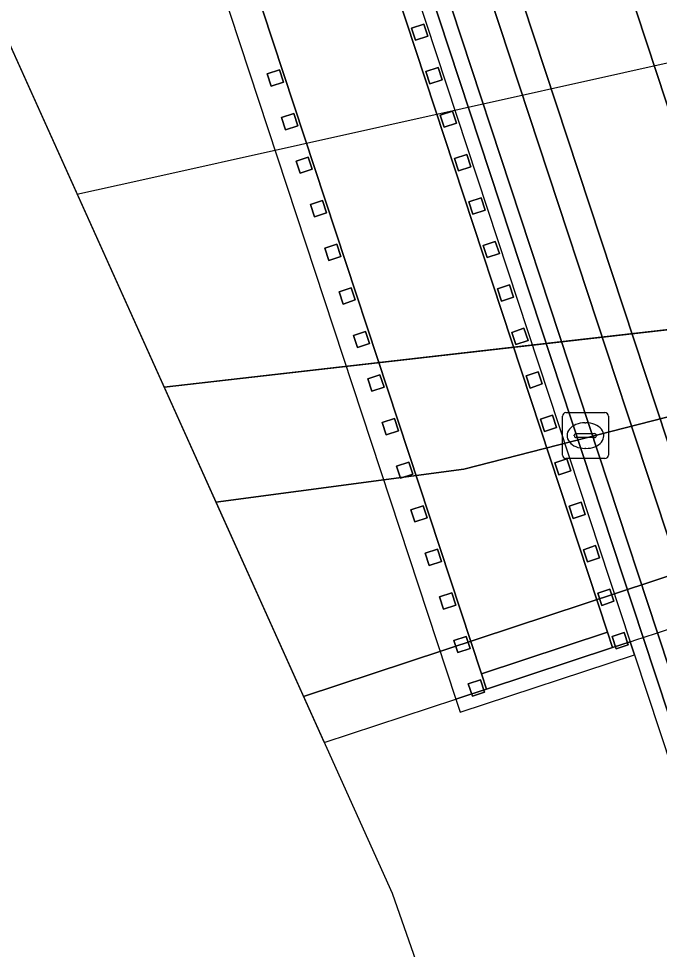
# Model space of a CAD drawing. Extents: x 161477 to 163040, y 383680 to 384871.
# Drawn here: x 161739.81 to 161753.78, y 383748.86 to 383769.15 of the extents above; entities that cross this region are included whole.
import ezdxf

# ---------------------------------------------------------------- set-up
doc = ezdxf.new("R2010")
doc.units = 0
for name, color, linetype in [('IMGEO_Berm_open', 7, 'Continuous'), ('IMGEO_Dek', 7, 'Continuous'), ('IMGEO_Fietspad_gesloten', 7, 'Continuous'), ('IMGEO_Grasland_overig', 7, 'Continuous'), ('IMGEO_Hek', 7, 'Continuous'), ('IMGEO_Kademuur', 7, 'Continuous'), ('IMGEO_Kolk', 7, 'Continuous'), ('IMGEO_Muur', 7, 'Continuous'), ('IMGEO_Pijler', 7, 'Continuous'), ('IMGEO_Rijbaan_lokaal_gesloten', 7, 'Continuous'), ('IMGEO_Spoor', 7, 'Continuous'), ('IMGEO_Spoorbaan_gesloten', 7, 'Continuous'), ('IMGEO_Terreindeel_gesloten', 7, 'Continuous'), ('IMGEO_Voetpad_gesloten', 7, 'Continuous'), ('IMGEO_Waterloop', 7, 'Continuous')]:
    doc.layers.add(name, color=color, linetype=linetype)

msp = doc.modelspace()

# ---------------------------------------------------------------- linework, layer by layer
at = {"layer": 'IMGEO_Berm_open'}
for points in [[(161748.085, 383771.865), (161753.427, 383755.659), (161757.663, 383742.837)], [(161757.976, 383742.94), (161753.741, 383755.762), (161748.398, 383771.971)]]:
    msp.add_lwpolyline(points, dxfattribs=at)
at = {"layer": 'IMGEO_Dek'}
for points in [[(161723.883, 383803.473), (161746.471, 383753.366), (161749.344, 383754.313), (161749.627, 383754.406), (161750.008, 383754.532), (161752.761, 383755.439), (161753.143, 383755.565), (161753.285, 383755.612), (161753.427, 383755.659), (161753.741, 383755.762), (161754.567, 383756.034), (161755.175, 383756.235), (161757.35, 383756.952), (161759.173, 383757.553), (161760.123, 383757.866), (161760.029, 383758.151), (161759.951, 383758.388), (161759.779, 383758.91), (161758.814, 383761.836), (161758.469, 383762.883), (161754.766, 383774.117)], [(161747.801, 383771.769), (161753.143, 383755.565), (161753.237, 383755.28), (161757.378, 383742.743), (161757.711, 383741.783), (161758.076, 383740.831), (161758.47, 383739.887), (161758.895, 383738.955), (161759.349, 383738.034), (161759.833, 383737.126), (161760.345, 383736.233), (161760.885, 383735.356), (161761.452, 383734.496), (161761.709, 383734.131), (161762.045, 383733.655), (161762.664, 383732.833), (161762.912, 383732.524), (161763.029, 383732.618), (161763.146, 383732.712), (161762.308, 383734.375), (161755.175, 383756.235), (161749.829, 383772.453)], [(161744.011, 383770.492), (161749.344, 383754.313), (161749.437, 383754.028), (161753.237, 383755.28), (161753.143, 383755.565), (161753.285, 383755.612), (161753.427, 383755.659), (161753.741, 383755.762), (161748.398, 383771.971)]]:
    msp.add_lwpolyline(points, dxfattribs=at)
at = {"layer": 'IMGEO_Fietspad_gesloten'}
for points in [[(161749.829, 383772.453), (161755.175, 383756.235), (161757.35, 383756.952), (161751.999, 383773.184)], [(161748.398, 383771.971), (161753.741, 383755.762), (161757.976, 383742.94), (161758.303, 383741.999), (161758.66, 383741.065), (161759.048, 383740.14), (161759.464, 383739.225), (161759.91, 383738.321), (161760.384, 383737.431), (161760.887, 383736.555), (161760.956, 383736.442), (161761.416, 383735.694), (161761.973, 383734.851), (161762.308, 383734.375), (161755.175, 383756.235), (161749.829, 383772.453)]]:
    msp.add_lwpolyline(points, dxfattribs=at)
at = {"layer": 'IMGEO_Grasland_overig'}
msp.add_lwpolyline([(161742.978, 383761.115), (161744.109, 383758.606), (161749.513, 383759.328), (161756.836, 383761.203), (161758.814, 383761.836), (161758.469, 383762.883), (161751.871, 383762.132)], close=True, dxfattribs=at)
at = {"layer": 'IMGEO_Hek'}
msp.add_lwpolyline([(161758.814, 383761.836), (161756.836, 383761.203), (161749.513, 383759.328), (161744.109, 383758.606)], dxfattribs=at)
at = {"layer": 'IMGEO_Kademuur'}
msp.add_lwpolyline([(161749.223, 383772.248), (161754.567, 383756.034), (161760.956, 383736.442), (161761.374, 383735.159), (161761.709, 383734.131), (161767.49, 383716.575), (161768.098, 383716.775), (161762.912, 383732.524), (161763.029, 383732.618), (161763.146, 383732.712), (161762.308, 383734.375), (161755.175, 383756.235), (161749.829, 383772.453)], dxfattribs=at)
at = {"layer": 'IMGEO_Kolk'}
for p, q in [((161751.666, 383759.633), (161751.666, 383760.485)), ((161751.741, 383760.559), (161752.593, 383760.559)), ((161752.667, 383760.485), (161752.667, 383759.633)), ((161752.154, 383760.339), (161752.179, 383760.339)), ((161751.925, 383760.053), (161751.925, 383760.065)), ((161751.968, 383760.102), (161752.366, 383760.102)), ((161752.409, 383760.065), (161752.409, 383760.053)), ((161752.363, 383760.016), (161751.965, 383760.016)), ((161752.177, 383759.779), (161752.152, 383759.779)), ((161752.593, 383759.559), (161751.741, 383759.559))]:
    msp.add_line(p, q, dxfattribs=at)
for points in [[(161751.666, 383759.633), (161751.666, 383760.485)], [(161751.741, 383760.559), (161752.593, 383760.559)], [(161752.667, 383760.485), (161752.667, 383759.633)], [(161752.593, 383759.559), (161751.741, 383759.559)]]:
    msp.add_lwpolyline(points, dxfattribs=at)
for centre, radius, start, end in [((161751.743, 383760.483), 0.0765, 91.552, 178.448), ((161751.743, 383760.483), 0.0765, 91.552, 178.448), ((161752.591, 383760.483), 0.0765, 1.552, 88.448), ((161752.591, 383760.483), 0.0765, 1.552, 88.448), ((161751.965, 383760.062), 0.0403, 85.8775, 175.7526), ((161751.962, 383760.052), 0.0366, 178.938, 274.7102), ((161752.366, 383760.059), 0.043, 264.8664, 352.4533), ((161752.37, 383760.064), 0.0386, 1.7309, 96.639), ((161751.743, 383759.635), 0.0765, 181.552, 268.448), ((161751.743, 383759.635), 0.0765, 181.552, 268.448), ((161752.591, 383759.635), 0.0765, 271.552, 358.448), ((161752.591, 383759.635), 0.0765, 271.552, 358.448)]:
    msp.add_arc(centre, radius, start, end, dxfattribs=at)
for centre, major_axis, ratio, start_param, end_param in [((161752.153, 383760.059), (-0.387, 0.002), 0.722429, 4.712389, 7.853982), ((161752.178, 383760.059), (-0.39, 0.002), 0.717154, 1.570796, 4.712389)]:
    msp.add_ellipse(centre, major_axis=major_axis, ratio=ratio, start_param=start_param, end_param=end_param, dxfattribs=at)
at = {"layer": 'IMGEO_Muur'}
for points in [[(161714.817, 383839.846), (161727.989, 383808.593), (161743.708, 383771.298), (161743.827, 383771.007), (161743.908, 383770.789), (161744.011, 383770.492), (161749.344, 383754.313), (161749.627, 383754.406), (161750.008, 383754.532), (161749.899, 383754.864), (161744.674, 383770.715), (161744.567, 383771.026), (161744.479, 383771.261), (161744.355, 383771.566), (161728.634, 383808.865), (161713.717, 383844.258)], [(161746.017, 383754.374), (161746.471, 383753.366), (161749.344, 383754.313), (161749.627, 383754.406), (161750.008, 383754.532), (161752.761, 383755.439), (161753.143, 383755.565), (161753.285, 383755.612), (161753.427, 383755.659), (161753.741, 383755.762), (161754.567, 383756.034), (161755.175, 383756.235), (161757.35, 383756.952), (161759.173, 383757.553), (161759.458, 383757.646), (161760.123, 383757.866), (161760.029, 383758.151), (161759.951, 383758.388), (161759.779, 383758.91)], [(161749.899, 383754.864), (161750.008, 383754.532), (161752.761, 383755.439), (161752.651, 383755.771)]]:
    msp.add_lwpolyline(points, close=True, dxfattribs=at)
for points in [[(161747.42, 383771.641), (161752.651, 383755.771), (161752.761, 383755.439), (161753.143, 383755.565), (161753.285, 383755.612), (161753.427, 383755.659), (161748.085, 383771.865)], [(161757.663, 383742.837), (161753.427, 383755.659), (161748.085, 383771.865)], [(161747.801, 383771.769), (161753.143, 383755.565), (161753.237, 383755.28), (161757.378, 383742.743)]]:
    msp.add_lwpolyline(points, dxfattribs=at)
at = {"layer": 'IMGEO_Pijler'}
for points in [[(161748.641, 383769.031), (161748.375, 383768.943), (161748.462, 383768.677), (161748.728, 383768.765)], [(161745.229, 383767.944), (161745.317, 383767.678), (161745.583, 383767.766), (161745.495, 383768.032)], [(161748.953, 383768.083), (161748.687, 383767.995), (161748.775, 383767.729), (161749.041, 383767.817)], [(161749.265, 383767.135), (161748.999, 383767.048), (161749.087, 383766.782), (161749.353, 383766.87)], [(161745.543, 383766.994), (161745.63, 383766.728), (161745.896, 383766.816), (161745.809, 383767.082)], [(161745.856, 383766.044), (161745.943, 383765.778), (161746.209, 383765.866), (161746.122, 383766.132)], [(161749.578, 383766.188), (161749.312, 383766.1), (161749.399, 383765.834), (161749.665, 383765.922)], [(161746.169, 383765.094), (161746.257, 383764.828), (161746.522, 383764.916), (161746.435, 383765.182)], [(161749.89, 383765.24), (161749.624, 383765.153), (161749.712, 383764.887), (161749.978, 383764.974)], [(161750.202, 383764.293), (161749.937, 383764.205), (161750.024, 383763.939), (161750.29, 383764.027)], [(161746.482, 383764.144), (161746.57, 383763.878), (161746.836, 383763.966), (161746.748, 383764.231)], [(161746.795, 383763.194), (161746.883, 383762.928), (161747.149, 383763.016), (161747.061, 383763.281)], [(161750.515, 383763.345), (161750.249, 383763.257), (161750.337, 383762.992), (161750.602, 383763.079)], [(161747.108, 383762.244), (161747.196, 383761.978), (161747.462, 383762.066), (161747.374, 383762.331)], [(161750.827, 383762.398), (161750.561, 383762.31), (161750.649, 383762.044), (161750.915, 383762.132)], [(161751.139, 383761.45), (161750.874, 383761.362), (161750.961, 383761.096), (161751.227, 383761.184)], [(161747.421, 383761.294), (161747.509, 383761.028), (161747.775, 383761.116), (161747.687, 383761.381)], [(161751.452, 383760.502), (161751.186, 383760.415), (161751.274, 383760.149), (161751.539, 383760.236)], [(161747.735, 383760.344), (161747.822, 383760.078), (161748.088, 383760.165), (161748.001, 383760.431)], [(161748.401, 383759.215), (161748.314, 383759.481), (161748.048, 383759.394), (161748.135, 383759.128)], [(161751.764, 383759.555), (161751.498, 383759.467), (161751.586, 383759.201), (161751.852, 383759.289)], [(161752.076, 383758.607), (161751.811, 383758.519), (161751.898, 383758.254), (161752.164, 383758.341)], [(161748.361, 383758.444), (161748.449, 383758.178), (161748.714, 383758.265), (161748.627, 383758.531)], [(161752.389, 383757.66), (161752.123, 383757.572), (161752.211, 383757.306), (161752.476, 383757.394)], [(161748.674, 383757.494), (161748.762, 383757.228), (161749.028, 383757.315), (161748.94, 383757.581)], [(161748.987, 383756.544), (161749.075, 383756.278), (161749.341, 383756.365), (161749.253, 383756.631)], [(161752.789, 383756.446), (161752.701, 383756.712), (161752.435, 383756.624), (161752.523, 383756.358)], [(161749.654, 383755.415), (161749.566, 383755.681), (161749.3, 383755.594), (161749.388, 383755.328)], [(161752.748, 383755.677), (161752.835, 383755.411), (161753.101, 383755.498), (161753.014, 383755.764)], [(161749.613, 383754.644), (161749.701, 383754.378), (161749.967, 383754.465), (161749.879, 383754.731)]]:
    msp.add_lwpolyline(points, close=True, dxfattribs=at)
at = {"layer": 'IMGEO_Rijbaan_lokaal_gesloten'}
msp.add_lwpolyline([(161746.017, 383754.374), (161759.779, 383758.91), (161758.814, 383761.836), (161756.836, 383761.203), (161749.513, 383759.328), (161744.109, 383758.606)], close=True, dxfattribs=at)
at = {"layer": 'IMGEO_Spoor'}
msp.add_lwpolyline([(161741.08, 383765.326), (161742.428, 383765.623), (161756.532, 383768.759)], dxfattribs=at)
at = {"layer": 'IMGEO_Spoorbaan_gesloten'}
msp.add_lwpolyline([(161742.978, 383761.114), (161758.469, 383762.883), (161754.766, 383774.117), (161754.589, 383774.631), (161754.401, 383775.133), (161754.197, 383775.636), (161738.8, 383812.167), (161738.074, 383811.29), (161738.127, 383811.045), (161736.348, 383810.661), (161736.305, 383810.428), (161734.973, 383809.961), (161734.469, 383809.519), (161733.781, 383809.153), (161727.543, 383807.476), (161723.133, 383806.483), (161723.883, 383803.473)], close=True, dxfattribs=at)
at = {"layer": 'IMGEO_Terreindeel_gesloten'}
msp.add_lwpolyline([(161744.674, 383770.715), (161749.899, 383754.864), (161752.651, 383755.771), (161747.42, 383771.641)], dxfattribs=at)
msp.add_lwpolyline([(161749.344, 383754.313), (161749.437, 383754.028), (161753.237, 383755.28), (161753.143, 383755.565), (161752.761, 383755.439), (161750.008, 383754.532), (161749.627, 383754.406)], close=True, dxfattribs=at)
at = {"layer": 'IMGEO_Voetpad_gesloten'}
msp.add_lwpolyline([(161751.999, 383773.184), (161757.35, 383756.952), (161759.173, 383757.553), (161753.819, 383773.798)], dxfattribs=at)
at = {"layer": 'IMGEO_Waterloop'}
for points in [[(161693.642, 383933.716), (161706.646, 383872.625), (161708.346, 383865.807), (161723.883, 383803.473), (161747.952, 383750.081), (161772.394, 383680.25)], [(161772.394, 383680.25), (161779.941, 383681.449), (161779.941, 383681.449), (161779.167, 383683.73), (161777.432, 383688.847), (161776.032, 383692.935), (161775.147, 383695.518), (161774.6, 383696.983), (161773.367, 383700.273), (161772.395, 383702.865), (161772.278, 383703.211), (161769.966, 383710.318), (161768.382, 383714.591), (161767.49, 383716.575), (161761.709, 383734.131), (161761.374, 383735.159), (161760.956, 383736.442), (161754.567, 383756.034), (161749.223, 383772.248)]]:
    msp.add_lwpolyline(points, dxfattribs=at)
for points in [[(161748.375, 383768.943), (161748.641, 383769.031), (161748.728, 383768.765), (161748.462, 383768.677)], [(161745.229, 383767.944), (161745.495, 383768.032), (161745.583, 383767.766), (161745.317, 383767.678)], [(161748.687, 383767.995), (161748.953, 383768.083), (161749.041, 383767.817), (161748.775, 383767.729)], [(161748.999, 383767.048), (161749.265, 383767.135), (161749.353, 383766.87), (161749.087, 383766.782)], [(161745.543, 383766.994), (161745.809, 383767.082), (161745.896, 383766.816), (161745.63, 383766.728)], [(161745.856, 383766.044), (161746.122, 383766.132), (161746.209, 383765.866), (161745.943, 383765.778)], [(161749.312, 383766.1), (161749.578, 383766.188), (161749.665, 383765.922), (161749.399, 383765.834)], [(161746.169, 383765.094), (161746.435, 383765.182), (161746.522, 383764.916), (161746.257, 383764.828)], [(161749.624, 383765.153), (161749.89, 383765.24), (161749.978, 383764.974), (161749.712, 383764.887)], [(161749.937, 383764.205), (161750.202, 383764.293), (161750.29, 383764.027), (161750.024, 383763.939)], [(161746.482, 383764.144), (161746.748, 383764.231), (161746.836, 383763.966), (161746.57, 383763.878)], [(161746.795, 383763.194), (161747.061, 383763.281), (161747.149, 383763.016), (161746.883, 383762.928)], [(161750.249, 383763.257), (161750.515, 383763.345), (161750.602, 383763.079), (161750.337, 383762.992)], [(161747.108, 383762.244), (161747.374, 383762.331), (161747.462, 383762.066), (161747.196, 383761.978)], [(161750.561, 383762.31), (161750.827, 383762.398), (161750.915, 383762.132), (161750.649, 383762.044)], [(161750.874, 383761.362), (161751.139, 383761.45), (161751.227, 383761.184), (161750.961, 383761.096)], [(161747.421, 383761.294), (161747.687, 383761.381), (161747.775, 383761.116), (161747.509, 383761.028)], [(161751.186, 383760.415), (161751.452, 383760.502), (161751.539, 383760.236), (161751.274, 383760.149)], [(161747.735, 383760.344), (161748.001, 383760.431), (161748.088, 383760.165), (161747.822, 383760.078)], [(161748.048, 383759.394), (161748.314, 383759.481), (161748.401, 383759.215), (161748.135, 383759.128)], [(161751.498, 383759.467), (161751.764, 383759.555), (161751.852, 383759.289), (161751.586, 383759.201)], [(161751.811, 383758.519), (161752.076, 383758.607), (161752.164, 383758.341), (161751.898, 383758.254)], [(161748.361, 383758.444), (161748.627, 383758.531), (161748.714, 383758.265), (161748.449, 383758.178)], [(161752.123, 383757.572), (161752.389, 383757.66), (161752.476, 383757.394), (161752.211, 383757.306)], [(161748.674, 383757.494), (161748.94, 383757.581), (161749.028, 383757.315), (161748.762, 383757.228)], [(161748.987, 383756.544), (161749.253, 383756.631), (161749.341, 383756.365), (161749.075, 383756.278)], [(161752.435, 383756.624), (161752.701, 383756.712), (161752.789, 383756.446), (161752.523, 383756.358)], [(161749.3, 383755.594), (161749.566, 383755.681), (161749.654, 383755.415), (161749.388, 383755.328)], [(161752.748, 383755.677), (161753.014, 383755.764), (161753.101, 383755.498), (161752.835, 383755.411)], [(161749.613, 383754.644), (161749.879, 383754.731), (161749.967, 383754.465), (161749.701, 383754.378)]]:
    msp.add_lwpolyline(points, close=True, dxfattribs=at)

doc.saveas('drawing.dxf')
